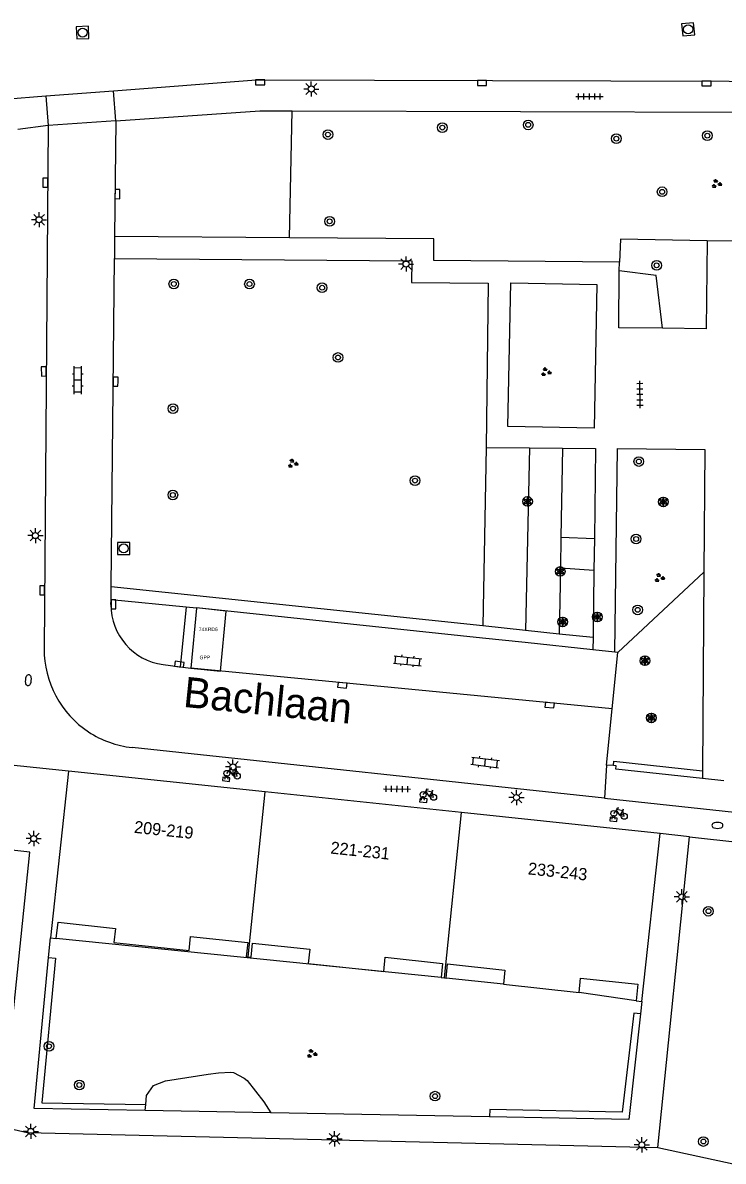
# Model space of a CAD drawing. Extents: x 132999 to 136000, y 398499 to 400501.
# Drawn here: x 134296.4 to 134354.2, y 398964.6 to 399058.5 of the extents above; entities that cross this region are included whole.
import ezdxf

# ---------------------------------------------------------------- set-up
doc = ezdxf.new("R2010")
doc.units = 0
for name, color, linetype in [('bp-anno-kenteken', 7, 'Continuous'), ('bp-grn-parkeervak', 7, 'Continuous'), ('gg-anno-huisnummerreeks BGT', 7, 'Continuous'), ('gg-anno-openbare ruimte label', 7, 'Continuous'), ('gg-bbg-hoofdgebouw', 7, 'Continuous'), ('gg-bbg-tussenscheiding', 7, 'Continuous'), ('gg-knt-verharding', 7, 'Continuous'), ('gg-knt-verharding nz', 7, 'Continuous'), ('gt-grn-groengrens', 7, 'Continuous'), ('gt-grn-weggrens', 7, 'Continuous'), ('gt-symb-boom', 7, 'Continuous'), ('gt-symb-brandkraan', 7, 'Continuous'), ('gt-symb-fietsenrek', 7, 'Continuous'), ('gt-symb-groenvak', 7, 'Continuous'), ('gt-symb-klinker verharding', 7, 'Continuous'), ('gt-symb-kolk', 7, 'Continuous'), ('gt-symb-lichtmast', 7, 'Continuous'), ('gt-symb-rioolschacht', 7, 'Continuous'), ('gt-symb-solitaire heester', 7, 'Continuous'), ('gt-symb-tegel verharding', 7, 'Continuous'), ('kenmerkpunt gehandicapten parkeerplaats', 7, 'Continuous')]:
    doc.layers.add(name, color=color, linetype=linetype)

# ---------------------------------------------------------------- blocks, each defined once
blk = doc.blocks.new('gt0-GRVAK')
at = {"layer": 'gt-symb-groenvak'}
for p, q in [((-0.11, 0.189), (-0.228, 0.24)), ((-0.182, 0.153), (0.088, 0.153)), ((-0.091, 0.211), (-0.156, 0.322)), ((-0.047, 0.214), (-0.047, 0.393)), ((-0.004, 0.211), (0.061, 0.322)), ((0.015, 0.189), (0.133, 0.24)), ((0.262, -0.052), (0.197, 0.059)), ((0.305, -0.049), (0.305, 0.13)), ((0.349, -0.052), (0.414, 0.059)), ((-0.245, -0.228), (-0.363, -0.177)), ((-0.318, -0.264), (-0.047, -0.264)), ((-0.226, -0.206), (-0.291, -0.095)), ((-0.183, -0.203), (-0.183, -0.024)), ((-0.139, -0.206), (-0.074, -0.095)), ((-0.12, -0.228), (-0.002, -0.177)), ((0.243, -0.074), (0.125, -0.023)), ((0.17, -0.11), (0.441, -0.11)), ((0.368, -0.074), (0.486, -0.023))]:
    blk.add_line(p, q, dxfattribs=at)
blk = doc.blocks.new('gt0-SH')
at = {"layer": 'gt-symb-solitaire heester'}
blk.add_circle((0, 0), 0.4, dxfattribs=at)
for centre, start, end in [((-0.346, 0.2), 270, 30), ((-0.346, -0.2), 330, 90), ((0, 0.4), 210, 330), ((0.346, 0.2), 150, 270), ((0.346, -0.2), 90, 210), ((0, -0.4), 30, 150)]:
    blk.add_arc(centre, 0.4, start, end, dxfattribs=at)
blk = doc.blocks.new('gt0-FREK')
at = {"layer": 'gt-symb-fietsenrek'}
for p, q in [((0.259, 0.762), (0.294, 0.823)), ((0.54, 0.335), (0.259, 0.762)), ((0.294, 0.823), (0.767, 0.714)), ((0.767, 0.714), (0.54, 0.335)), ((0.757, 0.841), (0.866, 0.816)), ((0.767, 0.714), (0.84, 0.822)), ((0.895, 0.252), (0.767, 0.714))]:
    blk.add_line(p, q, dxfattribs=at)
for points in [[(-0.124, 0), (-0.047, 0.312), (0.053, 0.312), (0.12, 0)], [(0.036, 0.476), (0.228, 0.708), (0.259, 0.762)], [(0.294, 0.823), (0.36, 0.937), (0.452, 0.935)], [(0.54, 0.335), (0.555, 0.305), (0.895, 0.252)]]:
    blk.add_lwpolyline(points, dxfattribs=at)
for centre in [(0.036, 0.476), (0.895, 0.252)]:
    blk.add_circle(centre, 0.252, dxfattribs=at)
blk = doc.blocks.new('gt0-BOOM')
at = {"layer": 'gt-symb-boom'}
for radius in [0.4, 0.2]:
    blk.add_circle((0, 0), radius, dxfattribs=at)
blk = doc.blocks.new('gt0-LMAST')
at = {"layer": 'gt-symb-lichtmast'}
for p, q in [((-0.182, 0.173), (-0.447, 0.438)), ((-0.005, 0.246), (-0.005, 0.621)), ((0.172, 0.173), (0.437, 0.438)), ((-0.255, -0.004), (-0.63, -0.004)), ((-0.182, -0.181), (-0.447, -0.446)), ((-0.005, -0.254), (-0.005, -0.629)), ((0.437, -0.446), (0.172, -0.181)), ((0.245, -0.004), (0.62, -0.004))]:
    blk.add_line(p, q, dxfattribs=at)
blk.add_circle((-0.005, -0.004), 0.25, dxfattribs=at)
blk = doc.blocks.new('gt0-KOLK')
at = {"layer": 'gt-symb-kolk'}
blk.add_lwpolyline([(0, 0), (0.375, 0), (0.375, 0.4), (-0.375, 0.4), (-0.375, 0), (0, 0)], dxfattribs=at)
blk = doc.blocks.new('gt0-TEG1')
at = {"layer": 'gt-symb-tegel verharding'}
for p, q in [((-1.125, 0), (1.125, 0)), ((-0.9, -0.25), (-0.9, 0.25)), ((-0.45, -0.25), (-0.45, 0.25)), ((0, -0.25), (0, 0.25)), ((0.45, -0.25), (0.45, 0.25)), ((0.9, -0.25), (0.9, 0.25))]:
    blk.add_line(p, q, dxfattribs=at)
blk = doc.blocks.new('gt0-KL1')
at = {"layer": 'gt-symb-klinker verharding'}
for p, q in [((-1.15, 0.3), (1.15, 0.3)), ((-1, -0.3), (-1, 0.3)), ((-0.5, 0.3), (-0.5, 0.45)), ((0, -0.3), (0, 0.3)), ((0.5, 0.3), (0.5, 0.45)), ((1, -0.3), (1, 0.3)), ((-1.15, -0.3), (1.15, -0.3)), ((-0.5, -0.45), (-0.5, -0.3)), ((0.5, -0.45), (0.5, -0.3))]:
    blk.add_line(p, q, dxfattribs=at)
blk = doc.blocks.new('gt0-RS')
at = {"layer": 'gt-symb-rioolschacht'}
blk.add_lwpolyline([(-0.5, -0.5), (0.5, -0.5), (0.5, 0.5), (-0.5, 0.5)], close=True, dxfattribs=at)
blk.add_circle((0, 0), 0.375, dxfattribs=at)
blk = doc.blocks.new('gt0-BR')
at = {"layer": 'gt-symb-brandkraan'}
for centre, radius, start, end in [((-0.244, 0), 0.206, 107.56694, 252.43307), ((0.599, -2.664), 3, 106.89205, 107.56694), ((0, -0.691), 0.938, 73.10799, 106.89205), ((-0.599, -2.664), 3, 72.43309, 73.10799), ((0.244, 0), 0.206, 287.56695, 72.43309), ((0.599, 2.664), 3, 252.43307, 253.10797), ((0, 0.691), 0.938, 253.10797, 286.89206), ((-0.599, 2.664), 3, 286.89206, 287.56695)]:
    blk.add_arc(centre, radius, start, end, dxfattribs=at)

msp = doc.modelspace()

# ---------------------------------------------------------------- linework, layer by layer
at = {"layer": 'bp-grn-parkeervak'}
msp.add_lwpolyline([(134310.264, 399005.25), (134312.694, 399005.016), (134313.159, 399009.974), (134310.731, 399010.23), (134310.729, 399010.204), (134310.264, 399005.25)], dxfattribs=at)
at = {"layer": 'gg-bbg-hoofdgebouw'}
for p, q in [((134300.151, 398996.76), (134298.651, 398982.99)), ((134316.385, 398995.049), (134300.151, 398996.76)), ((134332.596, 398993.339), (134316.385, 398995.049)), ((134349.001, 398991.61), (134332.596, 398993.339)), ((134347.511, 398977.73), (134349.001, 398991.61)), ((134298.651, 398982.99), (134299.131, 398982.94)), ((134330.921, 398979.71), (134331.198, 398979.684)), ((134331.198, 398979.684), (134331.341, 398979.67)), ((134336.071, 398979.16), (134342.311, 398978.49)), ((134347.031, 398977.79), (134347.511, 398977.73))]:
    msp.add_line(p, q, dxfattribs=at)
for points in [[(134299.131, 398982.94), (134299.281, 398984.29), (134304.021, 398983.78), (134303.891, 398982.61), (134310.101, 398981.95), (134310.221, 398983.12), (134314.96, 398982.61), (134314.831, 398981.44), (134314.99, 398981.424)], [(134314.99, 398981.424), (134315.231, 398981.4), (134315.351, 398982.57), (134320.081, 398982.06), (134319.951, 398980.89), (134326.19, 398980.22), (134326.311, 398981.39), (134331.041, 398980.89), (134330.921, 398979.71)], [(134331.341, 398979.67), (134331.461, 398980.84), (134336.19, 398980.34), (134336.071, 398979.16)], [(134342.311, 398978.49), (134342.44, 398979.67), (134347.18, 398979.16), (134347.031, 398977.79)]]:
    msp.add_lwpolyline(points, dxfattribs=at)
at = {"layer": 'gg-bbg-tussenscheiding'}
for p, q in [((134314.99, 398981.424), (134316.385, 398995.049)), ((134331.198, 398979.684), (134332.596, 398993.339))]:
    msp.add_line(p, q, dxfattribs=at)
at = {"layer": 'gg-knt-verharding'}
for p, q in [((134294.89, 399052.232), (134298.284, 399052.492)), ((134298.284, 399052.492), (134303.857, 399052.918)), ((134318.611, 399051.263), (134382.779, 399051.095)), ((134298.471, 399050.04), (134298.138, 399006.853)), ((134304.048, 399050.433), (134298.471, 399050.04)), ((134304.048, 399050.433), (134303.954, 399040.895)), ((134303.954, 399040.895), (134303.937, 399039.087)), ((134318.396, 399040.787), (134303.954, 399040.895)), ((134303.67, 399011.981), (134303.937, 399039.087)), ((134345.638, 399038.058), (134345.646, 399038.778)), ((134334.649, 399023.469), (134338.22, 399023.437)), ((134338.22, 399023.437), (134340.952, 399023.412)), ((134343.581, 399015.96), (134343.545, 399013.347)), ((134343.545, 399013.347), (134343.469, 399007.782)), ((134352.629, 399013.192), (134352.513, 398996.788)), ((134303.659, 399010.903), (134303.67, 399011.981)), ((134303.655, 399010.505), (134303.659, 399010.903)), ((134309.859, 399010.285), (134309.375, 399005.366)), ((134310.729, 399010.204), (134309.859, 399010.285)), ((134310.729, 399010.204), (134310.264, 399005.25)), ((134310.731, 399010.23), (134310.729, 399010.204)), ((134334.342, 399007.739), (134310.731, 399010.23)), ((134337.864, 399007.368), (134334.342, 399007.739)), ((134343.469, 399007.782), (134343.455, 399006.778)), ((134343.455, 399006.778), (134337.864, 399007.368)), ((134345.271, 399006.586), (134343.455, 399006.778)), ((134345.056, 399001.906), (134345.521, 399006.56)), ((134345.521, 399006.56), (134345.271, 399006.586)), ((134307.965, 399005.549), (134309.375, 399005.366)), ((134309.375, 399005.366), (134310.264, 399005.25)), ((134344.591, 398997.26), (134345.056, 399001.906)), ((134344.406, 398994.513), (134305.403, 398998.706)), ((134344.591, 398997.26), (134344.406, 398994.513)), ((134345.147, 398997.211), (134344.591, 398997.26)), ((134352.513, 398996.788), (134352.509, 398996.153)), ((134354.275, 398995.964), (134352.509, 398996.153)), ((134348.831, 398965.69), (134351.45, 398991.34)), ((134298.499, 398981.385), (134298.651, 398982.99)), ((134347.511, 398977.73), (134347.398, 398976.721)), ((134316.87, 398968.548), (134306.486, 398968.74)), ((134334.921, 398968.213), (134316.87, 398968.548))]:
    msp.add_line(p, q, dxfattribs=at)
for points in [[(134303.857, 399052.918), (134315.641, 399053.82), (134384.014, 399053.624)], [(134304.048, 399050.433), (134315.941, 399051.27), (134318.611, 399051.263)], [(134382.779, 399051.095), (134382.691, 399040.256), (134352.903, 399040.532)], [(134345.646, 399038.778), (134330.333, 399038.897), (134330.321, 399040.698), (134318.396, 399040.787)], [(134352.903, 399040.532), (134352.806, 399033.278), (134349.198, 399033.317)], [(134303.937, 399039.087), (134328.511, 399038.889), (134328.482, 399037.1), (134334.804, 399037.03), (134334.649, 399023.469)], [(134349.198, 399033.317), (134345.589, 399033.355), (134345.638, 399038.058)], [(134336.669, 399037.073), (134343.778, 399036.938), (134343.552, 399025.07), (134336.444, 399025.206), (134336.669, 399037.073)], [(134340.952, 399023.412), (134343.683, 399023.387), (134343.581, 399015.96)], [(134345.271, 399006.586), (134345.497, 399023.377), (134352.701, 399023.308), (134352.629, 399013.192)], [(134148.569, 398998.441), (134188.261, 398997.48), (134187.661, 398992.01), (134190.201, 398991.53), (134296.721, 398966.94), (134348.831, 398965.69)], [(134352.509, 398996.153), (134345.341, 398996.92), (134345.381, 398997.19), (134345.147, 398997.211)], [(134344.406, 398994.513), (134368.71, 398991.9), (134375.715, 398989.925)], [(134351.45, 398991.34), (134368.401, 398989.47), (134377.074, 398987.012)], [(134285.304, 398971.678), (134294.841, 398969.46), (134296.951, 398990.07), (134294.191, 398990.37)], [(134306.486, 398968.74), (134297.321, 398968.91), (134298.499, 398981.385)], [(134347.398, 398976.721), (134346.421, 398968), (134334.921, 398968.213)]]:
    msp.add_lwpolyline(points, dxfattribs=at)
for centre, radius, start, end in [((134308.607, 399010.46), 4.952, 179.47414, 262.54976), ((134306.271, 399006.793), 8.134, 179.57675, 236.63417), ((134306.273, 399006.798), 8.138, 236.64403, 263.86519)]:
    msp.add_arc(centre, radius, start, end, dxfattribs=at)
at = {"layer": 'gg-knt-verharding nz'}
msp.add_line((134345.056, 399001.906), (134310.264, 399005.25), dxfattribs=at)
for points in [[(134312.855, 398995.974), (134313.452, 398995.911), (134313.483, 398996.209), (134312.886, 398996.272), (134312.855, 398995.974)], [(134329.149, 398994.224), (134329.746, 398994.161), (134329.777, 398994.459), (134329.181, 398994.522), (134329.149, 398994.224)], [(134344.847, 398992.65), (134345.444, 398992.587), (134345.475, 398992.886), (134344.879, 398992.949), (134344.847, 398992.65)]]:
    msp.add_lwpolyline(points, dxfattribs=at)
at = {"layer": 'gt-grn-groengrens'}
for p, q in [((134318.396, 399040.787), (134318.611, 399051.263)), ((134334.649, 399023.469), (134334.362, 399008.742)), ((134338.22, 399023.437), (134337.886, 399008.371)), ((134340.952, 399023.412), (134340.82, 399016.067)), ((134340.82, 399016.067), (134340.775, 399013.526)), ((134340.82, 399016.067), (134343.581, 399015.96)), ((134340.775, 399013.526), (134340.678, 399008.077)), ((134340.775, 399013.526), (134343.545, 399013.347)), ((134345.521, 399006.56), (134352.629, 399013.192)), ((134334.362, 399008.742), (134303.67, 399011.981)), ((134309.859, 399010.285), (134303.659, 399010.903)), ((134337.886, 399008.371), (134334.362, 399008.742)), ((134340.678, 399008.077), (134337.886, 399008.371)), ((134343.469, 399007.782), (134340.678, 399008.077)), ((134330.921, 398979.71), (134299.131, 398982.94)), ((134336.071, 398979.16), (134331.341, 398979.67)), ((134347.031, 398977.79), (134342.311, 398978.49)), ((134306.486, 398968.74), (134306.532, 398969.229))]:
    msp.add_line(p, q, dxfattribs=at)
for points in [[(134352.903, 399040.532), (134345.732, 399040.683), (134345.646, 399038.778)], [(134349.198, 399033.317), (134348.686, 399037.667), (134345.638, 399038.058)], [(134345.147, 398997.211), (134345.186, 398997.572), (134352.513, 398996.788)], [(134298.499, 398981.385), (134299.06, 398981.332), (134297.932, 398969.388), (134306.532, 398969.229)], [(134347.398, 398976.721), (134346.845, 398976.787), (134345.869, 398968.611), (134334.933, 398968.814), (134334.921, 398968.213)], [(134306.532, 398969.229), (134306.602, 398969.979), (134307.16, 398970.816), (134308.157, 398971.196), (134311.669, 398971.749), (134312.542, 398971.864), (134313.548, 398971.915), (134313.764, 398971.879), (134314.656, 398971.424), (134314.897, 398971.21), (134316.289, 398969.467), (134316.87, 398968.548)], [(134348.831, 398965.69), (134361.646, 398962.911), (134367.127, 398961.357)]]:
    msp.add_lwpolyline(points, dxfattribs=at)
at = {"layer": 'gt-grn-weggrens'}
for p, q in [((134298.284, 399052.492), (134298.471, 399050.04)), ((134304.048, 399050.433), (134303.857, 399052.918)), ((134298.471, 399050.04), (134295.95, 399049.73)), ((134300.151, 398996.76), (134294.874, 398997.306)), ((134351.45, 398991.34), (134349.001, 398991.61))]:
    msp.add_line(p, q, dxfattribs=at)

# ---------------------------------------------------------------- block references
at = {"layer": 'gt-symb-boom'}
for p in [(134321.573, 399049.304), (134331.025, 399049.879), (134338.114, 399050.103), (134345.395, 399048.967), (134352.907, 399049.217), (134349.178, 399044.58), (134321.714, 399042.138), (134348.718, 399038.506), (134308.845, 399036.974), (134315.096, 399036.963), (134322.406, 399030.903), (134308.78, 399026.685), (134347.25, 399022.314), (134328.766, 399020.741), (134308.766, 399019.554), (134347.027, 399015.922), (134347.158, 399010.068), (134353.001, 398985.193), (134298.537, 398974.046), (134301.037, 398970.85), (134330.422, 398969.929), (134352.587, 398966.182)]:
    msp.add_blockref('gt0-BOOM', p, dxfattribs=at)
at = {"layer": 'gt-symb-boom', "rotation": 179.5416435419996}
msp.add_blockref('gt0-BOOM', (134321.093, 399036.659), dxfattribs=at)
at = {"layer": 'gt-symb-brandkraan', "rotation": -95.91007032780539}
msp.add_blockref('gt0-BR', (134296.83, 399004.263), dxfattribs=at)
at = {"layer": 'gt-symb-brandkraan'}
msp.add_blockref('gt0-BR', (134353.74, 398992.277), dxfattribs=at)
at = {"layer": 'gt-symb-fietsenrek'}
for p in [(134313.19, 398996.092), (134329.403, 398994.347), (134345.153, 398992.785)]:
    msp.add_blockref('gt0-FREK', p, dxfattribs=at)
at = {"layer": 'gt-symb-groenvak'}
for p in [(134353.66, 399045.237), (134339.573, 399029.7), (134318.663, 399022.146), (134348.945, 399012.711), (134320.236, 398973.425)]:
    msp.add_blockref('gt0-GRVAK', p, dxfattribs=at)
at = {"layer": 'gt-symb-klinker verharding'}
for p, rotation in [((134300.917, 399029.035), 89.541643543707), ((134328.153, 399005.86), -6.030008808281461), ((134334.56, 398997.478), -7.068140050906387)]:
    msp.add_blockref('gt0-KL1', p, dxfattribs=dict(at, rotation=rotation))
at = {"layer": 'gt-symb-kolk'}
for p, rotation in [((134315.979, 399053.818), 179.9427042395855), ((134334.3, 399053.767), 179.9427042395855), ((134352.843, 399053.714), -179.9427042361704), ((134298.435, 399045.327), 89.54164354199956), ((134304.387, 399044.387), 89.3124836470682), ((134298.305, 399029.751), 90.28647651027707), ((134304.237, 399028.91), 89.54164354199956), ((134298.175, 399011.68), 89.5989360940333), ((134304.058, 399010.528), 90), ((134309.279, 399005.378), -7.4122735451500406), ((134322.787, 399004.046), 174.3749399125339), ((134339.909, 399002.406), 174.5460811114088)]:
    msp.add_blockref('gt0-KOLK', p, dxfattribs=dict(at, rotation=rotation))
at = {"layer": 'gt-symb-lichtmast'}
for p in [(134320.207, 399053.068), (134297.723, 399042.279), (134328.03, 399038.621), (134297.422, 399016.204), (134313.732, 398997.103), (134337.152, 398994.584), (134297.28, 398991.196), (134350.813, 398986.386), (134297.04, 398967.021), (134322.127, 398966.414), (134347.506, 398965.908)]:
    msp.add_blockref('gt0-LMAST', p, dxfattribs=at)
at = {"layer": 'gt-symb-rioolschacht'}
for p, rotation in [((134301.307, 399057.725), -177.59258615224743), ((134351.327, 399057.99), -174.89375827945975), ((134304.7, 399015.139), 90)]:
    msp.add_blockref('gt0-RS', p, dxfattribs=dict(at, rotation=rotation))
at = {"layer": 'gt-symb-solitaire heester'}
for p in [(134338.061, 399019.018), (134349.269, 399018.983), (134340.758, 399013.239), (134340.967, 399009.077), (134343.824, 399009.483), (134347.753, 399005.869), (134348.291, 399001.154)]:
    msp.add_blockref('gt0-SH', p, dxfattribs=at)
at = {"layer": 'gt-symb-tegel verharding'}
for p, rotation in [((134343.17, 399052.443), -0.1718868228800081), ((134347.336, 399027.839), 90.6875163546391), ((134327.28, 398995.283), -1.1457628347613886)]:
    msp.add_blockref('gt0-TEG1', p, dxfattribs=dict(at, rotation=rotation))

# ---------------------------------------------------------------- texts
at = {"layer": 'bp-anno-kenteken'}
msp.add_text('74XRD6', height=0.3, dxfattribs=at).set_placement((134310.908, 399008.313))
at = {"layer": 'gg-anno-huisnummerreeks BGT'}
for s, p in [('209-219', (134305.529, 398991.668)), ('221-231', (134321.75, 398989.957)), ('233-243', (134338.059, 398988.238))]:
    msp.add_text(s, height=1, rotation=354, dxfattribs=at).set_placement(p)
at = {"layer": 'gg-anno-openbare ruimte label'}
msp.add_text('Bachlaan', height=2.5, rotation=354.2, dxfattribs=at).set_placement((134309.561, 399002.07))
at = {"layer": 'kenmerkpunt gehandicapten parkeerplaats'}
msp.add_text('GPP', height=0.3, dxfattribs=at).set_placement((134310.972, 399005.991))

doc.saveas('drawing.dxf')
